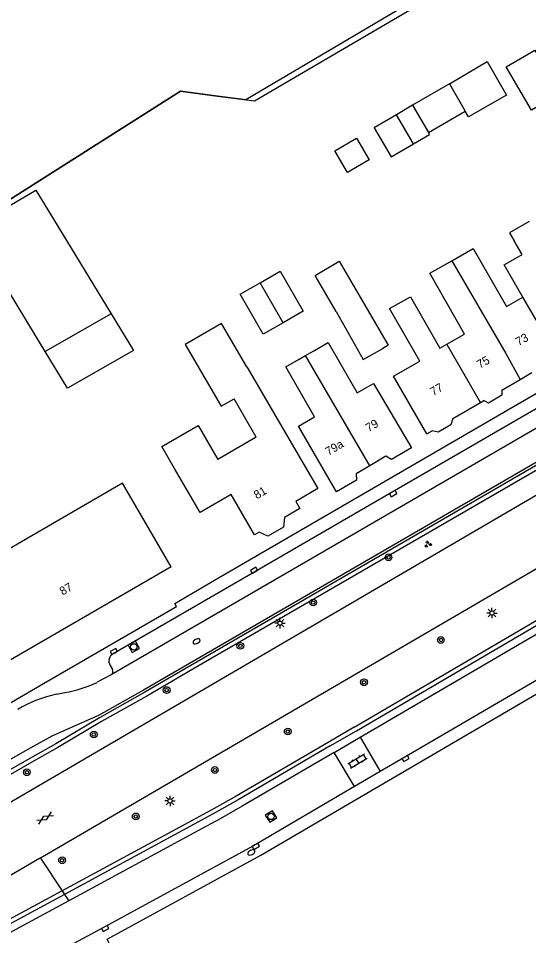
# Model space of a CAD drawing. Extents: x 135999 to 138000, y 396000 to 398501.
# Drawn here: x 136414.4 to 136475.2, y 397614 to 397723.2 of the extents above; entities that cross this region are included whole.
import ezdxf

# ---------------------------------------------------------------- set-up
doc = ezdxf.new("R2010")
doc.units = 0
for name, color, linetype in [('gg-afsc-lijn draadraster', 7, 'Continuous'), ('gg-anno-huisnummerreeks BGT', 7, 'Continuous'), ('gg-bbg-bijgebouw', 7, 'Continuous'), ('gg-bbg-gedigitaliseerde bebouwing', 7, 'Continuous'), ('gg-bbg-gedigitaliseerde bijgebouw', 7, 'Continuous'), ('gg-bbg-hoofdgebouw', 7, 'Continuous'), ('gg-bbg-luifel en loopbrug', 7, 'Continuous'), ('gg-bbg-tussenscheiding', 7, 'Continuous'), ('gg-knt-verharding', 7, 'Continuous'), ('gg-knt-verharding nz', 7, 'Continuous'), ('gt-grn-groengrens', 7, 'Continuous'), ('gt-symb-boom', 7, 'Continuous'), ('gt-symb-brandkraan', 7, 'Continuous'), ('gt-symb-gesloten verharding', 7, 'Continuous'), ('gt-symb-groenvak', 7, 'Continuous'), ('gt-symb-klinker verharding', 7, 'Continuous'), ('gt-symb-kolk', 7, 'Continuous'), ('gt-symb-lichtmast', 7, 'Continuous'), ('gt-symb-rioolschacht', 7, 'Continuous'), ('gx-grn-maaiveld', 7, 'Continuous')]:
    doc.layers.add(name, color=color, linetype=linetype)

# ---------------------------------------------------------------- blocks, each defined once
blk = doc.blocks.new('gt0-LMAST')
at = {"layer": 'gt-symb-lichtmast'}
for p, q in [((-0.18, 0.17), (-0.45, 0.44)), ((-0.01, 0.25), (-0.01, 0.62)), ((0.17, 0.17), (0.44, 0.44)), ((-0.26, 0), (-0.63, 0)), ((-0.18, -0.18), (-0.45, -0.45)), ((-0.01, -0.25), (-0.01, -0.63)), ((0.44, -0.45), (0.17, -0.18)), ((0.24, 0), (0.62, 0))]:
    blk.add_line(p, q, dxfattribs=at)
blk.add_circle((-0.01, 0), 0.25, dxfattribs=at)
blk = doc.blocks.new('gt0-GESVH1')
at = {"layer": 'gt-symb-gesloten verharding'}
for p, q in [((-0.99, -0.26), (0.01, 0.24)), ((0.01, -0.26), (-0.99, 0.24)), ((0.01, 0.24), (1.01, -0.26)), ((1.01, 0.24), (0.01, -0.26))]:
    blk.add_line(p, q, dxfattribs=at)
blk = doc.blocks.new('gt0-BOOM')
at = {"layer": 'gt-symb-boom'}
for radius in [0.4, 0.2]:
    blk.add_circle((0, 0), radius, dxfattribs=at)
blk = doc.blocks.new('gt0-KOLK')
at = {"layer": 'gt-symb-kolk'}
blk.add_lwpolyline([(0, 0), (0.38, 0), (0.38, 0.4), (-0.38, 0.4), (-0.38, 0), (0, 0)], dxfattribs=at)
blk = doc.blocks.new('gt0-BR')
at = {"layer": 'gt-symb-brandkraan'}
for centre, radius, start, end in [((-0.24, 0), 0.206, 107.5669, 252.4331), ((0.6, -2.66), 3, 106.892, 107.5669), ((0, -0.69), 0.938, 73.108, 106.892), ((-0.6, -2.66), 3, 72.4331, 73.108), ((0.24, 0), 0.206, 287.567, 72.4331), ((0.6, 2.66), 3, 252.4331, 253.108), ((0, 0.69), 0.938, 253.108, 286.8921), ((-0.6, 2.66), 3, 286.8921, 287.567)]:
    blk.add_arc(centre, radius, start, end, dxfattribs=at)
blk = doc.blocks.new('gt0-RS')
at = {"layer": 'gt-symb-rioolschacht'}
blk.add_lwpolyline([(-0.5, -0.5), (0.5, -0.5), (0.5, 0.5), (-0.5, 0.5)], close=True, dxfattribs=at)
blk.add_circle((0, 0), 0.375, dxfattribs=at)
blk = doc.blocks.new('gt0-KL1')
at = {"layer": 'gt-symb-klinker verharding'}
for p, q in [((-1.15, 0.3), (1.15, 0.3)), ((-1, -0.3), (-1, 0.3)), ((-0.5, 0.3), (-0.5, 0.45)), ((0, -0.3), (0, 0.3)), ((0.5, 0.3), (0.5, 0.45)), ((1, -0.3), (1, 0.3)), ((-1.15, -0.3), (1.15, -0.3)), ((-0.5, -0.45), (-0.5, -0.3)), ((0.5, -0.45), (0.5, -0.3))]:
    blk.add_line(p, q, dxfattribs=at)
blk = doc.blocks.new('gt0-GRVAK')
at = {"layer": 'gt-symb-groenvak'}
for p, q in [((-0.11, 0.19), (-0.23, 0.24)), ((-0.18, 0.15), (0.09, 0.15)), ((-0.09, 0.21), (-0.16, 0.32)), ((-0.05, 0.21), (-0.05, 0.39)), ((0, 0.21), (0.06, 0.32)), ((0.02, 0.19), (0.13, 0.24)), ((0.26, -0.05), (0.2, 0.06)), ((0.3, -0.05), (0.3, 0.13)), ((0.35, -0.05), (0.41, 0.06)), ((-0.24, -0.23), (-0.36, -0.18)), ((-0.32, -0.26), (-0.05, -0.26)), ((-0.23, -0.21), (-0.29, -0.1)), ((-0.18, -0.2), (-0.18, -0.02)), ((-0.14, -0.21), (-0.07, -0.1)), ((-0.12, -0.23), (0, -0.18)), ((0.24, -0.07), (0.12, -0.02)), ((0.17, -0.11), (0.44, -0.11)), ((0.37, -0.07), (0.49, -0.02))]:
    blk.add_line(p, q, dxfattribs=at)

msp = doc.modelspace()

# ---------------------------------------------------------------- linework, layer by layer
at = {"layer": 'gg-afsc-lijn draadraster'}
msp.add_lwpolyline([(136406.27, 397699.96), (136406.51, 397699.57), (136408.1, 397698.31), (136433.71, 397714.55), (136438.11, 397713.96), (136442.5, 397713.38), (136481.62, 397736.34), (136511.13, 397753.39)], dxfattribs=at)
at = {"layer": 'gg-bbg-bijgebouw'}
msp.add_line((136425.45, 397688.05), (136417.59, 397683.57), dxfattribs=at)
msp.add_lwpolyline([(136417.59, 397683.57), (136408.73, 397698.18), (136416.48, 397702.77), (136425.45, 397688.05)], dxfattribs=at)
at = {"layer": 'gg-bbg-gedigitaliseerde bebouwing'}
for p, q in [((136474.36, 397695.11), (136473.42, 397696.74)), ((136448.6, 397683.09), (136449.58, 397683.64)), ((136447.84, 397682.65), (136448.6, 397683.09)), ((136441.61, 397681.71), (136450.05, 397667.25)), ((136442.73, 397673.37), (136440.09, 397677.93)), ((136442.73, 397673.37), (136438.15, 397670.71))]:
    msp.add_line(p, q, dxfattribs=at)
for points in [[(136475.21, 397699.03), (136472.88, 397697.68), (136473.42, 397696.74)], [(136465.99, 397694.36), (136468.55, 397695.83), (136472.51, 397688.92), (136474.45, 397690.03)], [(136474.45, 397690.03), (136472.24, 397693.87), (136474.36, 397695.11)], [(136465.42, 397684.43), (136467.52, 397685.63), (136463.38, 397692.86), (136465.99, 397694.36)], [(136463.04, 397673.75), (136459.06, 397680.61), (136462.18, 397682.4), (136458.6, 397688.66), (136461.08, 397690.08), (136464.58, 397683.95), (136465.42, 397684.43)], [(136441.61, 397681.71), (136438.58, 397686.89), (136434.27, 397684.37), (136438.55, 397677.03), (136440.09, 397677.93)], [(136449.58, 397683.64), (136451.28, 397684.62), (136454.73, 397678.62), (136456.69, 397679.75)], [(136452.26, 397666.86), (136447.74, 397674.68), (136449.67, 397675.78), (136446.25, 397681.74), (136447.84, 397682.65)], [(136432.99, 397669.63), (136431.48, 397672.23), (136435.81, 397674.74), (136438.15, 397670.71)]]:
    msp.add_lwpolyline(points, dxfattribs=at)
at = {"layer": 'gg-bbg-gedigitaliseerde bijgebouw'}
for p, q in [((136465.71, 397715.42), (136461.34, 397712.86)), ((136461.34, 397712.86), (136459.43, 397711.74)), ((136463.21, 397709.63), (136467.59, 397712.17)), ((136461.44, 397708.29), (136459.43, 397711.74))]:
    msp.add_line(p, q, dxfattribs=at)
for points in [[(136472.49, 397717.44), (136475.9, 397719.43), (136478.91, 397714.26), (136475.5, 397712.27), (136472.49, 397717.44)], [(136465.71, 397715.42), (136470.23, 397718.06), (136472.51, 397714.08), (136467.98, 397711.49), (136467.59, 397712.17)], [(136452.06, 397707.44), (136454.65, 397708.95), (136456.16, 397706.36), (136453.57, 397704.85), (136452.06, 397707.44)], [(136461.44, 397708.29), (136463.34, 397709.4), (136463.21, 397709.63)], [(136452.23, 397688.3), (136449.72, 397692.61), (136452.6, 397694.29), (136458.43, 397684.3), (136457.79, 397683.93)], [(136443.19, 397691.74), (136445.58, 397693.11), (136448.32, 397688.34), (136445.93, 397686.97)], [(136445.93, 397686.97), (136443.55, 397685.6), (136440.81, 397690.37), (136443.19, 397691.74)], [(136452.23, 397688.3), (136455.47, 397682.61), (136457.79, 397683.93)]]:
    msp.add_lwpolyline(points, dxfattribs=at)
at = {"layer": 'gg-bbg-hoofdgebouw'}
for p, q in [((136471.96, 397678.96), (136474.14, 397680.23)), ((136474.14, 397680.23), (136475.52, 397681.04)), ((136466.13, 397675.56), (136469.41, 397677.47)), ((136469.41, 397677.47), (136469.83, 397677.72)), ((136463.04, 397673.75), (136463.65, 397674.1)), ((136443.06, 397662.05), (136442.52, 397661.74)), ((136432.59, 397657.9), (136411.71, 397645.83))]:
    msp.add_line(p, q, dxfattribs=at)
for points in [[(136456.69, 397679.75), (136461.19, 397672.08), (136458.84, 397670.69), (136458.15, 397671.08), (136456.24, 397669.96)], [(136471.96, 397678.96), (136471.96, 397678.34), (136470.37, 397677.42), (136469.83, 397677.72)], [(136466.13, 397675.56), (136465.9, 397674.83), (136464.39, 397673.97), (136463.65, 397674.1)], [(136442.52, 397661.74), (136439.73, 397666.55), (136436.03, 397664.4), (136432.99, 397669.63)], [(136456.24, 397669.96), (136454.63, 397669.01), (136454.65, 397668.25), (136452.26, 397666.86)], [(136432.59, 397657.9), (136426.81, 397667.89), (136405.95, 397655.79), (136411.71, 397645.83)], [(136450.05, 397667.25), (136447.42, 397665.7), (136447.92, 397664.87), (136446.08, 397663.8)], [(136446.08, 397663.8), (136445.98, 397662.63), (136444.12, 397661.56), (136443.06, 397662.05)]]:
    msp.add_lwpolyline(points, dxfattribs=at)
at = {"layer": 'gg-bbg-luifel en loopbrug'}
for points in [[(136459.43, 397711.74), (136456.76, 397710.18), (136458.77, 397706.73), (136461.44, 397708.29)], [(136425.45, 397688.05), (136428.11, 397683.68), (136420.26, 397679.2), (136417.59, 397683.57)]]:
    msp.add_lwpolyline(points, dxfattribs=at)
at = {"layer": 'gg-bbg-tussenscheiding'}
for p, q in [((136465.71, 397715.42), (136467.59, 397712.17)), ((136461.34, 397712.86), (136463.21, 397709.63)), ((136445.93, 397686.97), (136443.19, 397691.74)), ((136478.64, 397682.87), (136474.45, 397690.03)), ((136469.41, 397677.47), (136465.42, 397684.43)), ((136456.24, 397669.96), (136448.6, 397683.09))]:
    msp.add_line(p, q, dxfattribs=at)
msp.add_lwpolyline([(136465.99, 397694.36), (136472.43, 397683.31), (136474.14, 397680.23)], dxfattribs=at)
at = {"layer": 'gg-knt-verharding'}
for p, q in [((136425.34, 397646.19), (136425.62, 397645.69)), ((136425.45, 397645.08), (136423.78, 397644.17)), ((136418.96, 397642.76), (136419.94, 397642.95)), ((136452, 397635.8), (136455.1, 397637.63)), ((136455.1, 397637.63), (136457.49, 397633.57)), ((136454.41, 397631.76), (136452, 397635.8)), ((136457.49, 397633.57), (136454.41, 397631.76)), ((136417.03, 397623.24), (136416.94, 397623.19))]:
    msp.add_line(p, q, dxfattribs=at)
for points in [[(136623.33, 397730.58), (136615.23, 397725.85), (136598.37, 397715.98), (136582.05, 397706.4), (136527.15, 397674.25), (136512.93, 397665.97), (136476.34, 397644.56), (136460.4, 397635.27), (136457.49, 397633.57)], [(136579.49, 397726.69), (136481.87, 397669.84), (136412.85, 397629.52)], [(136304.6, 397579.95), (136325.51, 397592.38), (136343.3, 397603.04), (136347.99, 397605.78), (136350.54, 397607.23), (136354.63, 397609.5), (136391.3, 397629.68), (136400.05, 397634.52), (136406.45, 397638.18), (136406.68, 397637.81), (136417.89, 397644.3), (136433.25, 397653.2), (136433.03, 397653.57), (136437.76, 397656.34), (136532.96, 397711.6), (136538.18, 397714.81), (136538.26, 397714.66), (136539.91, 397715.62), (136551.96, 397722.69)], [(136455.1, 397637.63), (136490.66, 397658.44), (136522.15, 397676.85), (136586.29, 397714.37)], [(136533.62, 397710.16), (136512.53, 397697.9), (136495.26, 397687.9), (136480.56, 397679.36), (136458.92, 397666.8), (136442.56, 397657.33), (136425.7, 397647.57)], [(136517.73, 397681.98), (136484.95, 397662.84), (136427.53, 397629.35), (136417.03, 397623.24)], [(136482.6, 397674.13), (136434.79, 397646.42), (136429.31, 397643.24), (136423.93, 397640.21), (136420.97, 397638.93), (136418.41, 397637.78), (136415.53, 397636.18), (136412.41, 397634.38), (136410.39, 397633.23)], [(136423.35, 397611.81), (136423.24, 397611.99), (136425.24, 397613.05), (136424.96, 397613.59), (136443.29, 397623.58), (136486.57, 397648.9), (136508.09, 397661.5), (136508.13, 397661.42)], [(136452, 397635.8), (136441.03, 397629.41), (136438.41, 397627.93), (136435.78, 397626.49), (136420.4, 397618.17)], [(136454.41, 397631.76), (136442.38, 397624.71), (136424.64, 397615.04), (136407.64, 397605.89), (136385.8, 397594.1), (136375.91, 397588.77), (136371.17, 397586.09), (136359.16, 397578.94), (136356.4, 397577.24), (136355.96, 397576.96), (136353.05, 397575.22), (136350.19, 397573.46), (136347.62, 397571.75), (136345.87, 397570.5), (136342.75, 397568.12), (136339.37, 397565.46), (136337.59, 397564.11), (136335.32, 397562.48), (136333.1, 397561.03), (136330.86, 397559.61), (136325.73, 397556.55), (136319.82, 397553.1)], [(136416.94, 397623.19), (136382.92, 397603.38), (136347.46, 397582.71), (136312.47, 397562.36)], [(136420.4, 397618.17), (136372.29, 397592.18), (136365.13, 397588), (136354.67, 397581.74), (136350.11, 397578.92), (136347.22, 397577.03), (136342.92, 397574.18), (136339.84, 397571.85), (136335.52, 397568.48)]]:
    msp.add_lwpolyline(points, dxfattribs=at)
for centre, radius, start, end in [((136426.16, 397646.71), 0.978, 118.1147, 212.4957), ((136425.21, 397645.47), 0.462, 302.0766, 27.9081), ((136417.5, 397657.29), 14.55, 279.6565, 295.5462), ((136422.44, 397626.94), 16.19, 102.392, 120.0781)]:
    msp.add_arc(centre, radius, start, end, dxfattribs=at)
at = {"layer": 'gg-knt-verharding nz'}
msp.add_lwpolyline([(136506.64, 397692.18), (136481.56, 397677.62), (136444.9, 397656.33), (136425.45, 397645.08)], dxfattribs=at)
at = {"layer": 'gt-grn-groengrens'}
for p, q in [((136417.03, 397623.24), (136419.61, 397619.35)), ((136419.61, 397619.35), (136419.89, 397618.93)), ((136419.89, 397618.93), (136420.4, 397618.17))]:
    msp.add_line(p, q, dxfattribs=at)
for points in [[(136451.54, 397636.59), (136454.64, 397638.41), (136490.2, 397659.23), (136520.93, 397677.19)], [(136454.39, 397638.84), (136489.95, 397659.66), (136520.68, 397677.62)], [(136482.76, 397673.88), (136434.94, 397646.16), (136429.46, 397642.98), (136424.06, 397639.94), (136418.87, 397636.85)], [(136483.01, 397673.45), (136435.19, 397645.73), (136429.71, 397642.54), (136424.31, 397639.51), (136419.12, 397636.42)], [(136454.39, 397638.84), (136451.29, 397637.02), (136440.33, 397630.63), (136437.73, 397629.16), (136435.1, 397627.73), (136419.61, 397619.35)], [(136418.87, 397636.85), (136416.04, 397635.28), (136412.93, 397633.48), (136410.96, 397632.36)], [(136451.54, 397636.59), (136440.58, 397630.19), (136437.97, 397628.72), (136435.34, 397627.29), (136419.89, 397618.93)], [(136419.12, 397636.42), (136416.29, 397634.84), (136413.18, 397633.05), (136411.24, 397631.95)], [(136419.61, 397619.35), (136371.59, 397593.41), (136364.41, 397589.21), (136357.08, 397584.83)], [(136419.89, 397618.93), (136371.84, 397592.97), (136364.66, 397588.78), (136357.34, 397584.4)]]:
    msp.add_lwpolyline(points, dxfattribs=at)
at = {"layer": 'gx-grn-maaiveld'}
msp.add_lwpolyline([(136474.03, 397732.77), (136441.49, 397713.53), (136438.11, 397713.96), (136433.71, 397714.55), (136408.1, 397698.31), (136406.51, 397699.57), (136406.27, 397699.96)], dxfattribs=at)

# ---------------------------------------------------------------- block references
at = {"layer": 'gt-symb-boom'}
for p in [(136458.47, 397659.05), (136449.5, 397653.67), (136440.83, 397648.51), (136464.7, 397649.21), (136455.55, 397644.18), (136432.06, 397643.25), (136446.47, 397638.31), (136423.38, 397637.96), (136415.42, 397633.46), (136437.8, 397633.73), (136428.38, 397628.21), (136419.61, 397622.99)]:
    msp.add_blockref('gt0-BOOM', p, dxfattribs=at)
at = {"layer": 'gt-symb-brandkraan'}
for p, rotation in [((136435.62, 397649.05), -153.46056159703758), ((136442.14, 397623.91), 23.898477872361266)]:
    msp.add_blockref('gt0-BR', p, dxfattribs=dict(at, rotation=rotation))
at = {"layer": 'gt-symb-gesloten verharding', "rotation": 30.128600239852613}
msp.add_blockref('gt0-GESVH1', (136417.57, 397628.02), dxfattribs=at)
at = {"layer": 'gt-symb-groenvak'}
msp.add_blockref('gt0-GRVAK', (136463.16, 397660.61), dxfattribs=at)
at = {"layer": 'gt-symb-klinker verharding', "rotation": 30.384237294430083}
msp.add_blockref('gt0-KL1', (136454.79, 397634.8), dxfattribs=at)
at = {"layer": 'gt-symb-kolk'}
for p, rotation in [((136458.92, 397666.8), -149.92097413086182), ((136442.56, 397657.33), 29.951082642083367), ((136425.88, 397647.68), 30.050323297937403), ((136460.4, 397635.27), -149.586769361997), ((136442.57, 397624.82), -148.40750843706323), ((136424.64, 397615.04), -151.71863891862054)]:
    msp.add_blockref('gt0-KOLK', p, dxfattribs=dict(at, rotation=rotation))
at = {"layer": 'gt-symb-lichtmast'}
for p in [(136470.79, 397652.42), (136445.56, 397651.22), (136432.47, 397630.05)]:
    msp.add_blockref('gt0-LMAST', p, dxfattribs=at)
at = {"layer": 'gt-symb-rioolschacht'}
for p, rotation in [((136428.15, 397648.39), -150.5891803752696), ((136444.49, 397628.2), 32.21189736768)]:
    msp.add_blockref('gt0-RS', p, dxfattribs=dict(at, rotation=rotation))

# ---------------------------------------------------------------- texts
at = {"layer": 'gg-anno-huisnummerreeks BGT'}
for s, rotation, p in [('73', 30.3, (136473.95, 397684.18)), ('75', 30.3, (136469.34, 397681.48)), ('77', 30.3, (136463.79, 397678.24)), ('79', 30.5, (136456.1, 397673.94)), ('79a', 30.5, (136451.31, 397671.12)), ('81', 30.1, (136442.79, 397665.94)), ('87', 29.9, (136419.67, 397654.48))]:
    msp.add_text(s, height=1, rotation=rotation, dxfattribs=at).set_placement(p)

doc.saveas('drawing.dxf')
